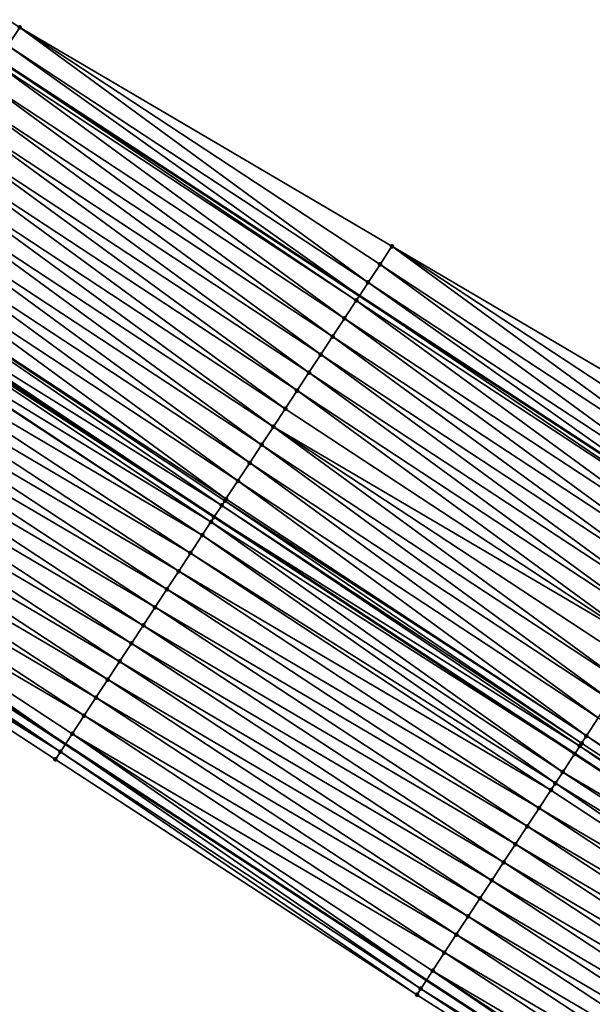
# Model space of a CAD drawing. Header units: feet. Extents: x 2017424 to 2024169, y 808042 to 818730.
# Tile 281 of 329: x 2022186 to 2022213, y 814622 to 814668. Entities that reach past the tile are written whole.
import ezdxf

# ---------------------------------------------------------------- set-up
doc = ezdxf.new("R2010")
doc.units = ezdxf.units.FT
doc.header["$MEASUREMENT"] = 0
for name, color, linetype, lineweight in [('EP_Travel Lane', 172, 'Continuous', 53), ('NB-Road Shots', 141, 'Continuous', 100), ('NB-Road X-Section', 40, 'Continuous', 13), ('STRIPING', 60, 'Continuous', 53)]:
    doc.layers.add(name, color=color, linetype=linetype, lineweight=lineweight)
doc.layers.add('I-77-MM15-17_NB-Surface-BORDER', color=7, linetype='Continuous')
doc.layers.add('I-77-MM15-17_NB-Surface-TIN', color=7, linetype='Continuous')

msp = doc.modelspace()

# ---------------------------------------------------------------- linework, layer by layer
at = {"layer": 'EP_Travel Lane'}
for points in [[(2021950.970670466, 814819.0318520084, 256.9334546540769), (2021967.732492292, 814808.1415448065, 257.5989318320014), (2021984.49761248, 814797.2278446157, 258.2768970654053), (2022001.242438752, 814786.3128627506, 258.9653765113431), (2022017.98713762, 814775.3979639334, 259.6582331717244), (2022034.73115065, 814764.4835121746, 260.374647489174), (2022051.475021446, 814753.5691531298, 261.0959491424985), (2022068.218888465, 814742.6547965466, 261.8173790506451), (2022084.962960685, 814731.7403062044, 262.5317610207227), (2022101.706705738, 814720.8260291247, 263.257380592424), (2022118.450970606, 814709.9114132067, 263.9651455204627), (2022135.195427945, 814698.9966718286, 264.6662974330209), (2022151.961600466, 814688.0564899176, 265.4188347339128), (2022168.693784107, 814677.128610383, 266.2087784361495), (2022185.426256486, 814666.2005422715, 266.9890579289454), (2022202.158210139, 814655.2728129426, 267.786702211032), (2022218.89143638, 814644.3442524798, 268.5417458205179), (2022235.625468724, 814633.4151655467, 269.2698030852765), (2022252.36064787, 814622.4853296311, 269.9594734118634), (2022269.095142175, 814611.5559409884, 270.6720673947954), (2022285.82938041, 814600.6267195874, 271.3932336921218), (2022302.562836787, 814589.6980088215, 272.1405745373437), (2022319.226621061, 814578.8345948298, 273.0149157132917), (2022335.973671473, 814567.9339997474, 273.8663470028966)], [(2021937.431189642, 814798.2192257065, 257.3584516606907), (2021954.191731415, 814787.329750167, 258.0685761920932), (2021970.924006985, 814776.4377776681, 258.7426778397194), (2021987.669697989, 814765.5221647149, 259.4003934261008), (2022004.414651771, 814754.6070323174, 260.0834322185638), (2022021.160327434, 814743.6914293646, 260.7416758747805), (2022037.905813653, 814732.7759498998, 261.4064249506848), (2022054.651611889, 814721.860267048, 262.0604581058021), (2022071.396989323, 814710.9448584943, 262.7289448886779), (2022088.143628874, 814700.0286272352, 263.3540781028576), (2022104.889447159, 814689.1129313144, 264.0074203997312), (2022121.634206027, 814678.1979259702, 264.6971567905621), (2022138.33184349, 814667.3023099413, 265.3966227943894), (2022155.066391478, 814656.3728587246, 266.1069986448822), (2022171.800732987, 814645.4435423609, 266.8242843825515), (2022188.53388766, 814634.5150011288, 267.5812997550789), (2022205.268720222, 814623.5853640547, 268.2821472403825), (2022222.004956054, 814612.654810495, 268.9360218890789), (2022238.742355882, 814601.7234967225, 269.5509273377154), (2022255.47831183, 814590.7931259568, 270.2141696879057), (2022272.211714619, 814579.8644226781, 270.9628800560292), (2022288.943159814, 814568.9369979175, 271.7771197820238), (2022305.784364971, 814557.9578870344, 272.5227920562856), (2022322.53496565, 814547.0549810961, 273.2661065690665)]]:
    msp.add_polyline3d(points, dxfattribs=at)
at = {"layer": 'I-77-MM15-17_NB-Surface-BORDER', "color": 3, "linetype": 'Continuous', "lineweight": -3}
for points in [[(2022135.70065334, 814699.76989846, 264.63947004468), (2022152.694137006, 814689.1695872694, 265.383963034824), (2022169.707259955, 814678.6693058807, 266.1714223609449), (2022186.411579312, 814667.6984243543, 266.9525099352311), (2022203.66471159, 814657.5634880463, 267.738519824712), (2022220.918352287, 814647.4282178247, 268.5074813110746), (2022237.623702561, 814636.4566592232, 269.2539980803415), (2022254.723397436, 814626.0837380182, 269.9729211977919)], [(2022237.875850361, 814600.3993979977, 269.4777966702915), (2022221.714087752, 814612.2103336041, 268.9114143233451), (2022204.824426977, 814622.9071550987, 268.2555936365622), (2022188.067383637, 814633.8025867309, 267.5487886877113), (2022171.330315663, 814644.7253466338, 266.7944979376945), (2022154.749880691, 814655.8898142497, 266.0897115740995), (2022138.183491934, 814667.0760041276, 265.3900838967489)]]:
    msp.add_polyline3d(points, dxfattribs=at)
at = {"layer": 'I-77-MM15-17_NB-Surface-TIN', "color": 128, "linetype": 'Continuous', "lineweight": -3}
for points in [[(2022185.862039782, 814666.86295635, 266.9719524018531), (2022186.411579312, 814667.6984243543, 266.9525099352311), (2022169.707259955, 814678.6693058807, 266.1714223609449)], [(2022202.565604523, 814655.8925704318, 267.7783438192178), (2022186.411579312, 814667.6984243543, 266.9525099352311), (2022185.862039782, 814666.86295635, 266.9719524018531)], [(2022202.565604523, 814655.8925704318, 267.7783438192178), (2022203.115017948, 814656.7281212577, 267.7631299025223), (2022186.411579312, 814667.6984243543, 266.9525099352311)], [(2022203.115017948, 814656.7281212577, 267.7631299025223), (2022203.66471159, 814657.5634880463, 267.738519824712), (2022186.411579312, 814667.6984243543, 266.9525099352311)], [(2022185.862039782, 814666.86295635, 266.9719524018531), (2022185.426256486, 814666.2005422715, 266.9890579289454), (2022202.158210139, 814655.2728129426, 267.786702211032)], [(2022202.565604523, 814655.8925704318, 267.7783438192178), (2022185.862039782, 814666.86295635, 266.9719524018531), (2022202.158210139, 814655.2728129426, 267.786702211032)], [(2022201.467019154, 814654.2213101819, 267.8006742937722), (2022185.312436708, 814666.0275300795, 266.9935256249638), (2022184.763221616, 814665.1918489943, 267.0020890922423)], [(2022202.016308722, 814655.0569423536, 267.7896135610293), (2022185.426256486, 814666.2005422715, 266.9890579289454), (2022185.312436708, 814666.0275300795, 266.9935256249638)], [(2022201.467019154, 814654.2213101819, 267.8006742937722), (2022202.016308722, 814655.0569423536, 267.7896135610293), (2022185.312436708, 814666.0275300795, 266.9935256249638)], [(2022202.016308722, 814655.0569423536, 267.7896135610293), (2022202.158210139, 814655.2728129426, 267.786702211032), (2022185.426256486, 814666.2005422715, 266.9890579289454)], [(2022200.917886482, 814653.3855749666, 267.8064740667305), (2022184.763221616, 814665.1918489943, 267.0020890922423), (2022184.214160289, 814664.3560669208, 267.0054965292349)], [(2022200.917886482, 814653.3855749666, 267.8064740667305), (2022201.467019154, 814654.2213101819, 267.8006742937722), (2022184.763221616, 814665.1918489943, 267.0020890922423)], [(2022200.368584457, 814652.5499509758, 267.8179525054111), (2022184.214160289, 814664.3560669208, 267.0054965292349), (2022183.664820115, 814663.5204679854, 267.0182542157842)], [(2022200.368584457, 814652.5499509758, 267.8179525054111), (2022200.917886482, 814653.3855749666, 267.8064740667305), (2022184.214160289, 814664.3560669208, 267.0054965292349)], [(2022199.819390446, 814651.7142560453, 267.8258090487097), (2022183.664820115, 814663.5204679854, 267.0182542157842), (2022183.115383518, 814662.6849323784, 267.0342451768)], [(2022199.819390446, 814651.7142560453, 267.8258090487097), (2022200.368584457, 814652.5499509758, 267.8179525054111), (2022183.664820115, 814663.5204679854, 267.0182542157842)], [(2022199.270065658, 814650.8786470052, 267.8380507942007), (2022183.115383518, 814662.6849323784, 267.0342451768), (2022182.565989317, 814661.8493689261, 267.0488144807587)], [(2022199.270065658, 814650.8786470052, 267.8380507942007), (2022199.819390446, 814651.7142560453, 267.8258090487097), (2022183.115383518, 814662.6849323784, 267.0342451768)], [(2022198.720948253, 814650.0429017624, 267.8433386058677), (2022182.565989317, 814661.8493689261, 267.0488144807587), (2022182.016860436, 814661.0136312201, 267.0544871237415)], [(2022198.720948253, 814650.0429017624, 267.8433386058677), (2022199.270065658, 814650.8786470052, 267.8380507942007), (2022182.565989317, 814661.8493689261, 267.0488144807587)], [(2022198.17201623, 814649.2070347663, 267.8424102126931), (2022182.016860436, 814661.0136312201, 267.0544871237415), (2022181.467805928, 814660.1778446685, 267.0576659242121)], [(2022198.17201623, 814649.2070347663, 267.8424102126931), (2022198.720948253, 814650.0429017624, 267.8433386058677), (2022182.016860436, 814661.0136312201, 267.0544871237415)], [(2022197.623053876, 814648.3711876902, 267.8424988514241), (2022181.467805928, 814660.1778446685, 267.0576659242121), (2022180.918702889, 814659.3420899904, 267.0624720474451)], [(2022197.623053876, 814648.3711876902, 267.8424988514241), (2022198.17201623, 814649.2070347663, 267.8424102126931), (2022181.467805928, 814660.1778446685, 267.0576659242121)], [(2022197.073980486, 814647.5354135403, 267.8463107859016), (2022180.918702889, 814659.3420899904, 267.0624720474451), (2022180.369495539, 814658.5064038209, 267.0707759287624)], [(2022197.073980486, 814647.5354135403, 267.8463107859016), (2022197.623053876, 814648.3711876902, 267.8424988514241), (2022180.918702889, 814659.3420899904, 267.0624720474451)], [(2022196.524896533, 814646.6996463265, 267.8504768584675), (2022180.369495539, 814658.5064038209, 267.0707759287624), (2022179.820174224, 814657.6707924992, 267.0829012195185)], [(2022196.524896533, 814646.6996463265, 267.8504768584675), (2022197.073980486, 814647.5354135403, 267.8463107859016), (2022180.369495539, 814658.5064038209, 267.0707759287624)], [(2022195.975582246, 814645.8640303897, 267.862366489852), (2022179.820174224, 814657.6707924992, 267.0829012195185), (2022179.270865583, 814656.835172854, 267.0946015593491)], [(2022195.975582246, 814645.8640303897, 267.862366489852), (2022196.524896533, 814646.6996463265, 267.8504768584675), (2022179.820174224, 814657.6707924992, 267.0829012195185)], [(2022219.819606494, 814645.7570629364, 268.535191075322), (2022203.66471159, 814657.5634880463, 267.738519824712), (2022203.115017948, 814656.7281212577, 267.7631299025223)], [(2022219.819606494, 814645.7570629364, 268.535191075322), (2022220.36899247, 814646.5926317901, 268.520897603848), (2022203.66471159, 814657.5634880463, 267.738519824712)], [(2022220.36899247, 814646.5926317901, 268.520897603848), (2022220.918352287, 814647.4282178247, 268.5074813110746), (2022203.66471159, 814657.5634880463, 267.738519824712)], [(2022195.777532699, 814645.5624153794, 267.8613852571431), (2022179.270865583, 814656.835172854, 267.0946015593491), (2022178.797288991, 814656.1142587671, 267.0970020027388)], [(2022195.777532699, 814645.5624153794, 267.8613852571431), (2022195.922004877, 814645.7824655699, 267.8625565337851), (2022179.270865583, 814656.835172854, 267.0946015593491)], [(2022195.922004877, 814645.7824655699, 267.8625565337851), (2022195.975582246, 814645.8640303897, 267.862366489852), (2022179.270865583, 814656.835172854, 267.0946015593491)], [(2022219.270677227, 814644.9211941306, 268.5341702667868), (2022203.115017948, 814656.7281212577, 267.7631299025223), (2022202.565604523, 814655.8925704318, 267.7783438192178)], [(2022219.270677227, 814644.9211941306, 268.5341702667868), (2022219.819606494, 814645.7570629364, 268.535191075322), (2022203.115017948, 814656.7281212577, 267.7631299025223)], [(2022195.278985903, 814644.8024991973, 267.8486714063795), (2022178.650659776, 814655.8909536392, 267.0962827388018), (2022178.198990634, 814655.2026833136, 267.0877186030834)], [(2022195.426869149, 814645.0280196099, 267.8540971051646), (2022178.721840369, 814655.9993670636, 267.0967981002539), (2022178.650659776, 814655.8909536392, 267.0962827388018)], [(2022195.278985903, 814644.8024991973, 267.8486714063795), (2022195.426869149, 814645.0280196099, 267.8540971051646), (2022178.650659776, 814655.8909536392, 267.0962827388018)], [(2022178.721840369, 814655.9993670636, 267.0967981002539), (2022195.433151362, 814645.0375934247, 267.854227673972), (2022178.728127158, 814656.0089404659, 267.0968150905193)], [(2022195.426869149, 814645.0280196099, 267.8540971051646), (2022195.433151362, 814645.0375934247, 267.854227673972), (2022178.721840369, 814655.9993670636, 267.0967981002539)], [(2022178.797288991, 814656.1142587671, 267.0970020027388), (2022178.728127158, 814656.0089404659, 267.0968150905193), (2022195.433151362, 814645.0375934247, 267.854227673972)], [(2022195.777532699, 814645.5624153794, 267.8613852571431), (2022178.797288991, 814656.1142587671, 267.0970020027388), (2022195.433151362, 814645.0375934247, 267.854227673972)], [(2022202.565604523, 814655.8925704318, 267.7783438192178), (2022202.158210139, 814655.2728129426, 267.786702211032), (2022218.89143638, 814644.3442524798, 268.5417458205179)], [(2022219.270677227, 814644.9211941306, 268.5341702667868), (2022202.565604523, 814655.8925704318, 267.7783438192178), (2022218.89143638, 814644.3442524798, 268.5417458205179)], [(2022194.878537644, 814644.191758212, 267.8330322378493), (2022178.173175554, 814655.1633245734, 267.0869097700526), (2022177.62487468, 814654.327043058, 267.0648178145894)], [(2022194.878537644, 814644.191758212, 267.8330322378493), (2022178.198990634, 814655.2026833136, 267.0877186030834), (2022178.173175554, 814655.1633245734, 267.0869097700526)], [(2022194.878537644, 814644.191758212, 267.8330322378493), (2022195.278985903, 814644.8024991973, 267.8486714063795), (2022178.198990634, 814655.2026833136, 267.0877186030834)], [(2022218.17255622, 814643.2496289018, 268.5409298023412), (2022202.016308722, 814655.0569423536, 267.7896135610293), (2022201.467019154, 814654.2213101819, 267.8006742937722)], [(2022218.721390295, 814644.0855602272, 268.5451425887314), (2022202.158210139, 814655.2728129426, 267.786702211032), (2022202.016308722, 814655.0569423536, 267.7896135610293)], [(2022218.17255622, 814643.2496289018, 268.5409298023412), (2022218.721390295, 814644.0855602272, 268.5451425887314), (2022202.016308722, 814655.0569423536, 267.7896135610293)], [(2022218.721390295, 814644.0855602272, 268.5451425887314), (2022218.89143638, 814644.3442524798, 268.5417458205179), (2022202.158210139, 814655.2728129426, 267.786702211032)], [(2022194.330027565, 814643.3556140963, 267.8179552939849), (2022177.62487468, 814654.327043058, 267.0648178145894), (2022177.076501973, 814653.49080872, 267.0451345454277)], [(2022194.330027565, 814643.3556140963, 267.8179552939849), (2022194.878537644, 814644.191758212, 267.8330322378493), (2022177.62487468, 814654.327043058, 267.0648178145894)], [(2022217.623422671, 814642.413894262, 268.5467589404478), (2022201.467019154, 814654.2213101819, 267.8006742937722), (2022200.917886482, 814653.3855749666, 267.8064740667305)], [(2022217.623422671, 814642.413894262, 268.5467589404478), (2022218.17255622, 814643.2496289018, 268.5409298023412), (2022201.467019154, 814654.2213101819, 267.8006742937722)], [(2022193.781682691, 814642.5193614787, 267.7973387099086), (2022177.076501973, 814653.49080872, 267.0451345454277), (2022176.528034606, 814652.6546365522, 267.0286254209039)], [(2022193.781682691, 814642.5193614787, 267.7973387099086), (2022194.330027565, 814643.3556140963, 267.8179552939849), (2022177.076501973, 814653.49080872, 267.0451345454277)], [(2022217.074251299, 814641.5781844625, 268.5538563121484), (2022200.917886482, 814653.3855749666, 267.8064740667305), (2022200.368584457, 814652.5499509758, 267.8179525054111)], [(2022217.074251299, 814641.5781844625, 268.5538563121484), (2022217.623422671, 814642.413894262, 268.5467589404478), (2022200.917886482, 814653.3855749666, 267.8064740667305)], [(2022193.233150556, 814641.6832318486, 267.7830013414), (2022176.528034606, 814652.6546365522, 267.0286254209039), (2022175.979657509, 814651.8184050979, 267.0090893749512)], [(2022193.233150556, 814641.6832318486, 267.7830013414), (2022193.781682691, 814642.5193614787, 267.7973387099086), (2022176.528034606, 814652.6546365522, 267.0286254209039)], [(2022216.525047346, 814640.7424960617, 268.5620462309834), (2022200.368584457, 814652.5499509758, 267.8179525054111), (2022199.819390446, 814651.7142560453, 267.8258090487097)], [(2022216.525047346, 814640.7424960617, 268.5620462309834), (2022217.074251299, 814641.5781844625, 268.5538563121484), (2022200.368584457, 814652.5499509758, 267.8179525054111)], [(2022192.684887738, 814640.8469253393, 267.759633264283), (2022175.979657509, 814651.8184050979, 267.0090893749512), (2022175.431151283, 814650.9822584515, 266.9938832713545)], [(2022192.684887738, 814640.8469253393, 267.759633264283), (2022193.233150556, 814641.6832318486, 267.7830013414), (2022175.979657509, 814651.8184050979, 267.0090893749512)], [(2022215.975762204, 814639.9068609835, 268.5729585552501), (2022199.819390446, 814651.7142560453, 267.8258090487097), (2022199.270065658, 814650.8786470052, 267.8380507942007)], [(2022215.975762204, 814639.9068609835, 268.5729585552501), (2022216.525047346, 814640.7424960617, 268.5620462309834), (2022199.819390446, 814651.7142560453, 267.8258090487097)], [(2022192.136320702, 814640.0108186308, 267.7464661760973), (2022175.431151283, 814650.9822584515, 266.9938832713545), (2022174.882851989, 814650.1459758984, 266.9717383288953)], [(2022192.136320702, 814640.0108186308, 267.7464661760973), (2022192.684887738, 814640.8469253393, 267.759633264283), (2022175.431151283, 814650.9822584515, 266.9938832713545)], [(2022215.426786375, 814639.0710227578, 268.573499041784), (2022199.270065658, 814650.8786470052, 267.8380507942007), (2022198.720948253, 814650.0429017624, 267.8433386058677)], [(2022215.426786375, 814639.0710227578, 268.573499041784), (2022215.975762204, 814639.9068609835, 268.5729585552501), (2022199.270065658, 814650.8786470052, 267.8380507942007)], [(2022191.588048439, 814639.1745183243, 267.7234148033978), (2022174.882851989, 814650.1459758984, 266.9717383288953), (2022174.334714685, 814649.3095869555, 266.9441615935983)], [(2022191.588048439, 814639.1745183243, 267.7234148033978), (2022192.136320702, 814640.0108186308, 267.7464661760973), (2022174.882851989, 814650.1459758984, 266.9717383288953)], [(2022215.426786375, 814639.0710227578, 268.573499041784), (2022198.720948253, 814650.0429017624, 267.8433386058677), (2022198.17201623, 814649.2070347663, 267.8424102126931)], [(2022191.039856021, 814638.3381655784, 267.6976860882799), (2022174.334714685, 814649.3095869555, 266.9441615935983), (2022173.786668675, 814648.4731380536, 266.9135235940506)], [(2022191.039856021, 814638.3381655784, 267.6976860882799), (2022191.588048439, 814639.1745183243, 267.7234148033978), (2022174.334714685, 814649.3095869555, 266.9441615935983)], [(2022214.329147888, 814637.3991406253, 268.56407880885), (2022198.17201623, 814649.2070347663, 267.8424102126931), (2022197.623053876, 814648.3711876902, 267.8424988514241)], [(2022214.329147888, 814637.3991406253, 268.56407880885), (2022214.878157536, 814638.2349566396, 268.5624043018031), (2022198.17201623, 814649.2070347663, 267.8424102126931)], [(2022214.878157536, 814638.2349566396, 268.5624043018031), (2022215.426786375, 814639.0710227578, 268.573499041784), (2022198.17201623, 814649.2070347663, 267.8424102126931)], [(2022190.491721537, 814637.5017747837, 267.6700147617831), (2022173.786668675, 814648.4731380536, 266.9135235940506), (2022173.238375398, 814647.6368515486, 266.8911769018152)], [(2022190.491721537, 814637.5017747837, 267.6700147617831), (2022191.039856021, 814638.3381655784, 267.6976860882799), (2022173.786668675, 814648.4731380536, 266.9135235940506)], [(2022213.780096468, 814636.5633520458, 268.5671540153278), (2022197.623053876, 814648.3711876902, 267.8424988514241), (2022197.073980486, 814647.5354135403, 267.8463107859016)], [(2022213.780096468, 814636.5633520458, 268.5671540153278), (2022214.329147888, 814637.3991406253, 268.56407880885), (2022197.623053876, 814648.3711876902, 267.8424988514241)], [(2022189.943629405, 814636.6653561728, 267.6409232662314), (2022173.238375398, 814647.6368515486, 266.8911769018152), (2022172.690105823, 814646.800549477, 266.8680354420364)], [(2022189.943629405, 814636.6653561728, 267.6409232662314), (2022190.491721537, 814637.5017747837, 267.6700147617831), (2022173.238375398, 814647.6368515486, 266.8911769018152)], [(2022213.231015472, 814635.7275828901, 268.5712209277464), (2022197.073980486, 814647.5354135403, 267.8463107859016), (2022196.524896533, 814646.6996463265, 267.8504768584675)], [(2022213.231015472, 814635.7275828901, 268.5712209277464), (2022213.780096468, 814636.5633520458, 268.5671540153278), (2022197.073980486, 814647.5354135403, 267.8463107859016)], [(2022189.395209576, 814635.829152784, 267.6228200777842), (2022172.690105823, 814646.800549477, 266.8680354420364), (2022172.141883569, 814645.9642163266, 266.8433072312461)], [(2022189.395209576, 814635.829152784, 267.6228200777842), (2022189.943629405, 814636.6653561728, 267.6409232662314), (2022172.690105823, 814646.800549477, 266.8680354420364)], [(2022212.68191171, 814634.8918286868, 268.5760512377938), (2022196.524896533, 814646.6996463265, 267.8504768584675), (2022195.975582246, 814645.8640303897, 267.862366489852)], [(2022212.68191171, 814634.8918286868, 268.5760512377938), (2022213.231015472, 814635.7275828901, 268.5712209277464), (2022196.524896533, 814646.6996463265, 267.8504768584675)], [(2022172.141883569, 814645.9642163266, 266.8433072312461), (2022171.800732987, 814645.4435423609, 266.8242843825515), (2022188.53388766, 814634.5150011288, 267.5812997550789)], [(2022188.846976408, 814634.992826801, 267.5984577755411), (2022172.141883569, 814645.9642163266, 266.8433072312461), (2022188.53388766, 814634.5150011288, 267.5812997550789)], [(2022188.846976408, 814634.992826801, 267.5984577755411), (2022189.395209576, 814635.829152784, 267.6228200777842), (2022172.141883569, 814645.9642163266, 266.8433072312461)], [(2022212.456374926, 814634.5484566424, 268.5765342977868), (2022195.922004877, 814645.7824655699, 267.8625565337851), (2022195.777532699, 814645.5624153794, 267.8613852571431)], [(2022212.68191171, 814634.8918286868, 268.5760512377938), (2022195.975582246, 814645.8640303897, 267.862366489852), (2022195.922004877, 814645.7824655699, 267.8625565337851)], [(2022212.456374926, 814634.5484566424, 268.5765342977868), (2022212.68191171, 814634.8918286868, 268.5760512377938), (2022195.922004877, 814645.7824655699, 267.8625565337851)], [(2022188.298912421, 814634.156389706, 267.568422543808), (2022171.800732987, 814645.4435423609, 266.8242843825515), (2022171.593835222, 814645.1277689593, 266.8127475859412)], [(2022188.298912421, 814634.156389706, 267.568422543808), (2022188.53388766, 814634.5150011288, 267.5812997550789), (2022171.800732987, 814645.4435423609, 266.8242843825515)], [(2022212.372119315, 814634.4201189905, 268.5757706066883), (2022195.777532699, 814645.5624153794, 267.8613852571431), (2022195.433151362, 814645.0375934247, 267.854227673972)], [(2022212.372119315, 814634.4201189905, 268.5757706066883), (2022212.456374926, 814634.5484566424, 268.5765342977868), (2022195.777532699, 814645.5624153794, 267.8613852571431)], [(2022188.298912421, 814634.156389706, 267.568422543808), (2022171.593835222, 814645.1277689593, 266.8127475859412), (2022171.330315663, 814644.7253466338, 266.7944979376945)], [(2022211.584589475, 814633.2197388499, 268.5560264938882), (2022195.278985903, 814644.8024991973, 267.8486714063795), (2022194.878537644, 814644.191758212, 267.8330322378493)], [(2022212.133110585, 814634.0558757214, 268.5707335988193), (2022195.426869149, 814645.0280196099, 267.8540971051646), (2022195.278985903, 814644.8024991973, 267.8486714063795)], [(2022211.584589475, 814633.2197388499, 268.5560264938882), (2022212.133110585, 814634.0558757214, 268.5707335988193), (2022195.278985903, 814644.8024991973, 267.8486714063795)], [(2022195.426869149, 814645.0280196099, 267.8540971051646), (2022212.139391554, 814634.0654477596, 268.5708659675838), (2022195.433151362, 814645.0375934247, 267.854227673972)], [(2022212.133110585, 814634.0558757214, 268.5707335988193), (2022212.139391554, 814634.0654477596, 268.5708659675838), (2022195.426869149, 814645.0280196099, 267.8540971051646)], [(2022212.372119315, 814634.4201189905, 268.5757706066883), (2022195.433151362, 814645.0375934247, 267.854227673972), (2022212.139391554, 814634.0654477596, 268.5708659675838)], [(2022188.067383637, 814633.8025867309, 267.5487886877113), (2022188.298912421, 814634.156389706, 267.568422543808), (2022171.330315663, 814644.7253466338, 266.7944979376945)], [(2022211.241713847, 814632.697062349, 268.5466049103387), (2022194.878537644, 814644.191758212, 267.8330322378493), (2022194.330027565, 814643.3556140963, 267.8179552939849)], [(2022211.241713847, 814632.697062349, 268.5466049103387), (2022211.584589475, 814633.2197388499, 268.5560264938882), (2022194.878537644, 814644.191758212, 267.8330322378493)], [(2022211.036303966, 814632.3834472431, 268.5334192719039), (2022194.330027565, 814643.3556140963, 267.8179552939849), (2022193.781682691, 814642.5193614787, 267.7973387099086)], [(2022211.036303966, 814632.3834472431, 268.5334192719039), (2022211.241713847, 814632.697062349, 268.5466049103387), (2022194.330027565, 814643.3556140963, 267.8179552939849)], [(2022210.48803748, 814631.5471431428, 268.510174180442), (2022193.781682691, 814642.5193614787, 267.7973387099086), (2022193.233150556, 814641.6832318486, 267.7830013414)], [(2022210.48803748, 814631.5471431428, 268.510174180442), (2022211.036303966, 814632.3834472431, 268.5334192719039), (2022193.781682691, 814642.5193614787, 267.7973387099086)], [(2022209.93967544, 814630.7109018, 268.4901332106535), (2022193.233150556, 814641.6832318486, 267.7830013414), (2022192.684887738, 814640.8469253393, 267.759633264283)], [(2022209.93967544, 814630.7109018, 268.4901332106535), (2022210.48803748, 814631.5471431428, 268.510174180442), (2022193.233150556, 814641.6832318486, 267.7830013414)], [(2022209.391182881, 814629.874746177, 268.4744687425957), (2022192.684887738, 814640.8469253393, 267.759633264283), (2022192.136320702, 814640.0108186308, 267.7464661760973)], [(2022209.391182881, 814629.874746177, 268.4744687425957), (2022209.93967544, 814630.7109018, 268.4901332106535), (2022192.684887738, 814640.8469253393, 267.759633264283)], [(2022208.842753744, 814629.0385489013, 268.4566776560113), (2022192.136320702, 814640.0108186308, 267.7464661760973), (2022191.588048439, 814639.1745183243, 267.7234148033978)], [(2022208.842753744, 814629.0385489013, 268.4566776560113), (2022209.391182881, 814629.874746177, 268.4744687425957), (2022192.136320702, 814640.0108186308, 267.7464661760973)], [(2022208.294525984, 814628.2022193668, 268.4321340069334), (2022191.588048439, 814639.1745183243, 267.7234148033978), (2022191.039856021, 814638.3381655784, 267.6976860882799)], [(2022208.294525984, 814628.2022193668, 268.4321340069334), (2022208.842753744, 814629.0385489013, 268.4566776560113), (2022191.588048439, 814639.1745183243, 267.7234148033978)], [(2022207.746485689, 814627.3657667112, 268.401304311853), (2022191.039856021, 814638.3381655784, 267.6976860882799), (2022190.491721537, 814637.5017747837, 267.6700147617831)], [(2022207.746485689, 814627.3657667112, 268.401304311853), (2022208.294525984, 814628.2022193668, 268.4321340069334), (2022191.039856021, 814638.3381655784, 267.6976860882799)], [(2022207.198281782, 814626.5294215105, 268.3759607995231), (2022190.491721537, 814637.5017747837, 267.6700147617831), (2022189.943629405, 814636.6653561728, 267.6409232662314)], [(2022207.198281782, 814626.5294215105, 268.3759607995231), (2022207.746485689, 814627.3657667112, 268.401304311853), (2022190.491721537, 814637.5017747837, 267.6700147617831)], [(2022206.65019091, 814625.6930020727, 268.3468270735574), (2022189.943629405, 814636.6653561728, 267.6409232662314), (2022189.395209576, 814635.829152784, 267.6228200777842)], [(2022206.65019091, 814625.6930020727, 268.3468270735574), (2022207.198281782, 814626.5294215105, 268.3759607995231), (2022189.943629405, 814636.6653561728, 267.6409232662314)], [(2022206.101940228, 814624.8566875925, 268.3230520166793), (2022189.395209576, 814635.829152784, 267.6228200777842), (2022188.846976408, 814634.992826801, 267.5984577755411)], [(2022206.101940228, 814624.8566875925, 268.3230520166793), (2022206.65019091, 814625.6930020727, 268.3468270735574), (2022189.395209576, 814635.829152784, 267.6228200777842)], [(2022229.389964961, 814623.9184948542, 269.2319344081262), (2022213.231015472, 814635.7275828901, 268.5712209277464), (2022212.68191171, 814634.8918286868, 268.5760512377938)], [(2022188.846976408, 814634.992826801, 267.5984577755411), (2022188.53388766, 814634.5150011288, 267.5812997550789), (2022205.268720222, 814623.5853640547, 268.2821472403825)], [(2022205.55370834, 814624.0203607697, 268.2986468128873), (2022188.846976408, 814634.992826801, 267.5984577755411), (2022205.268720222, 814623.5853640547, 268.2821472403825)], [(2022205.55370834, 814624.0203607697, 268.2986468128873), (2022206.101940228, 814624.8566875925, 268.3230520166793), (2022188.846976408, 814634.992826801, 267.5984577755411)], [(2022229.165872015, 814623.57725497, 269.2313984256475), (2022212.68191171, 814634.8918286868, 268.5760512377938), (2022212.456374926, 814634.5484566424, 268.5765342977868)], [(2022229.165872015, 814623.57725497, 269.2313984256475), (2022229.389964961, 814623.9184948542, 269.2319344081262), (2022212.68191171, 814634.8918286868, 268.5760512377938)], [(2022205.005694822, 814623.1838905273, 268.2669192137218), (2022188.53388766, 814634.5150011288, 267.5812997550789), (2022188.298912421, 814634.156389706, 267.568422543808)], [(2022205.005694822, 814623.1838905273, 268.2669192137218), (2022205.268720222, 814623.5853640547, 268.2821472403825), (2022188.53388766, 814634.5150011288, 267.5812997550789)], [(2022212.372119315, 814634.4201189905, 268.5757706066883), (2022212.139391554, 814634.0654477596, 268.5708659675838), (2022228.847626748, 814623.0919918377, 269.2206084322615)], [(2022229.165872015, 814623.57725497, 269.2313984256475), (2022212.456374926, 814634.5484566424, 268.5765342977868), (2022212.372119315, 814634.4201189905, 268.5757706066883)], [(2022229.165872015, 814623.57725497, 269.2313984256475), (2022212.372119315, 814634.4201189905, 268.5757706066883), (2022228.847626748, 814623.0919918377, 269.2206084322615)], [(2022204.824426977, 814622.9071550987, 268.2555936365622), (2022188.298912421, 814634.156389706, 267.568422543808), (2022188.067383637, 814633.8025867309, 267.5487886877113)], [(2022204.824426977, 814622.9071550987, 268.2555936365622), (2022205.005694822, 814623.1838905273, 268.2669192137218), (2022188.298912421, 814634.156389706, 267.568422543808)], [(2022228.841349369, 814623.0824200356, 269.2203955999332), (2022212.133110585, 814634.0558757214, 268.5707335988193), (2022211.584589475, 814633.2197388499, 268.5560264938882)], [(2022212.133110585, 814634.0558757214, 268.5707335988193), (2022228.847626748, 814623.0919918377, 269.2206084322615), (2022212.139391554, 814634.0654477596, 268.5708659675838)], [(2022228.841349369, 814623.0824200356, 269.2203955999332), (2022228.847626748, 814623.0919918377, 269.2206084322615), (2022212.133110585, 814634.0558757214, 268.5707335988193)], [(2022228.292830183, 814622.2462819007, 269.205624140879), (2022211.584589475, 814633.2197388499, 268.5560264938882), (2022211.241713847, 814632.697062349, 268.5466049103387)], [(2022228.292830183, 814622.2462819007, 269.205624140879), (2022228.841349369, 814623.0824200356, 269.2203955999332), (2022211.584589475, 814633.2197388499, 268.5560264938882)], [(2022227.744719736, 814621.4098753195, 269.177146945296), (2022211.241713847, 814632.697062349, 268.5466049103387), (2022211.036303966, 814632.3834472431, 268.5334192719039)], [(2022227.744719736, 814621.4098753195, 269.177146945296), (2022228.292830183, 814622.2462819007, 269.205624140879), (2022211.241713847, 814632.697062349, 268.5466049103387)], [(2022227.744719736, 814621.4098753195, 269.177146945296), (2022211.036303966, 814632.3834472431, 268.5334192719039), (2022210.48803748, 814631.5471431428, 268.510174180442)], [(2022227.196428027, 814620.5735877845, 269.1547477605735), (2022210.48803748, 814631.5471431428, 268.510174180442), (2022209.93967544, 814630.7109018, 268.4901332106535)], [(2022227.196428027, 814620.5735877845, 269.1547477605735), (2022227.744719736, 814621.4098753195, 269.177146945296), (2022210.48803748, 814631.5471431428, 268.510174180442)], [(2022226.648002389, 814619.73738821, 269.1368394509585), (2022209.93967544, 814630.7109018, 268.4901332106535), (2022209.391182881, 814629.874746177, 268.4744687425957)], [(2022226.648002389, 814619.73738821, 269.1368394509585), (2022227.196428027, 814620.5735877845, 269.1547477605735), (2022209.93967544, 814630.7109018, 268.4901332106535)], [(2022226.099561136, 814618.9011988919, 269.1194547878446), (2022209.391182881, 814629.874746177, 268.4744687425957), (2022208.842753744, 814629.0385489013, 268.4566776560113)], [(2022226.099561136, 814618.9011988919, 269.1194547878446), (2022226.648002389, 814619.73738821, 269.1368394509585), (2022209.391182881, 814629.874746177, 268.4744687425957)], [(2022225.551065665, 814618.0650451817, 269.1038881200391), (2022208.842753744, 814629.0385489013, 268.4566776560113), (2022208.294525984, 814628.2022193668, 268.4321340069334)], [(2022225.551065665, 814618.0650451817, 269.1038881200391), (2022226.099561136, 814618.9011988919, 269.1194547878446), (2022208.842753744, 814629.0385489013, 268.4566776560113)], [(2022225.002781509, 814617.2287526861, 269.0812356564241), (2022208.294525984, 814628.2022193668, 268.4321340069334), (2022207.746485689, 814627.3657667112, 268.401304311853)], [(2022225.002781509, 814617.2287526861, 269.0812356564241), (2022225.551065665, 814618.0650451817, 269.1038881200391), (2022208.294525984, 814628.2022193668, 268.4321340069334)], [(2022224.454792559, 814616.3922663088, 269.0486844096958), (2022207.746485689, 814627.3657667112, 268.401304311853), (2022207.198281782, 814626.5294215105, 268.3759607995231)], [(2022224.454792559, 814616.3922663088, 269.0486844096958), (2022225.002781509, 814617.2287526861, 269.0812356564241), (2022207.746485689, 814627.3657667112, 268.401304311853)], [(2022223.906685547, 814615.5558574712, 269.0200920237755), (2022207.198281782, 814626.5294215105, 268.3759607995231), (2022206.65019091, 814625.6930020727, 268.3468270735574)], [(2022223.906685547, 814615.5558574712, 269.0200920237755), (2022224.454792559, 814616.3922663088, 269.0486844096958), (2022207.198281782, 814626.5294215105, 268.3759607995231)], [(2022223.35843269, 814614.7195444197, 268.9963900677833), (2022206.65019091, 814625.6930020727, 268.3468270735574), (2022206.101940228, 814624.8566875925, 268.3230520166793)], [(2022223.35843269, 814614.7195444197, 268.9963900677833), (2022223.906685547, 814615.5558574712, 269.0200920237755), (2022206.65019091, 814625.6930020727, 268.3468270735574)], [(2022222.810061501, 814613.8833090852, 268.9766560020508), (2022206.101940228, 814624.8566875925, 268.3230520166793), (2022205.55370834, 814624.0203607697, 268.2986468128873)], [(2022222.810061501, 814613.8833090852, 268.9766560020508), (2022223.35843269, 814614.7195444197, 268.9963900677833), (2022206.101940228, 814624.8566875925, 268.3230520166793)], [(2022222.079111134, 814612.7681271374, 268.9422954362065), (2022205.55370834, 814624.0203607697, 268.2986468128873), (2022205.268720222, 814623.5853640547, 268.2821472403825)], [(2022222.079111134, 814612.7681271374, 268.9422954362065), (2022222.261826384, 814613.0469843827, 268.9523591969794), (2022205.55370834, 814624.0203607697, 268.2986468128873)], [(2022222.261826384, 814613.0469843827, 268.9523591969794), (2022222.810061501, 814613.8833090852, 268.9766560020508), (2022205.55370834, 814624.0203607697, 268.2986468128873)], [(2022205.005694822, 814623.1838905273, 268.2669192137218), (2022222.004956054, 814612.654810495, 268.9360218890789), (2022205.268720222, 814623.5853640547, 268.2821472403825)], [(2022222.079111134, 814612.7681271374, 268.9422954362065), (2022205.268720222, 814623.5853640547, 268.2821472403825), (2022222.004956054, 814612.654810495, 268.9360218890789)], [(2022221.714087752, 814612.2103336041, 268.9114143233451), (2022205.005694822, 814623.1838905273, 268.2669192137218), (2022204.824426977, 814622.9071550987, 268.2555936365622)], [(2022221.714087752, 814612.2103336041, 268.9114143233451), (2022222.004956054, 814612.654810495, 268.9360218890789), (2022205.005694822, 814623.1838905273, 268.2669192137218)]]:
    msp.add_3dface(points, dxfattribs=at)
at = {"layer": 'NB-Road Shots', "lineweight": 100}
for p in [(2022186.411579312, 814667.6984243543, 266.9525099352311), (2022203.66471159, 814657.5634880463, 267.738519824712), (2022203.115017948, 814656.7281212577, 267.7631299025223), (2022202.565604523, 814655.8925704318, 267.7783438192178), (2022202.016308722, 814655.0569423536, 267.7896135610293), (2022201.467019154, 814654.2213101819, 267.8006742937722), (2022200.917886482, 814653.3855749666, 267.8064740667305), (2022200.368584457, 814652.5499509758, 267.8179525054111), (2022199.819390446, 814651.7142560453, 267.8258090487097), (2022199.270065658, 814650.8786470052, 267.8380507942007), (2022198.720948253, 814650.0429017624, 267.8433386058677), (2022198.17201623, 814649.2070347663, 267.8424102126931), (2022197.623053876, 814648.3711876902, 267.8424988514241), (2022197.073980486, 814647.5354135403, 267.8463107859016), (2022196.524896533, 814646.6996463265, 267.8504768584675), (2022195.922004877, 814645.7824655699, 267.8625565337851), (2022195.975582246, 814645.8640303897, 267.862366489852), (2022195.777532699, 814645.5624153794, 267.8613852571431), (2022195.278985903, 814644.8024991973, 267.8486714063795), (2022195.426869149, 814645.0280196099, 267.8540971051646), (2022194.878537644, 814644.191758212, 267.8330322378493), (2022194.330027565, 814643.3556140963, 267.8179552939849), (2022193.781682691, 814642.5193614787, 267.7973387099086), (2022193.233150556, 814641.6832318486, 267.7830013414), (2022192.684887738, 814640.8469253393, 267.759633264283), (2022192.136320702, 814640.0108186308, 267.7464661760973), (2022191.588048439, 814639.1745183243, 267.7234148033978), (2022191.039856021, 814638.3381655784, 267.6976860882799), (2022190.491721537, 814637.5017747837, 267.6700147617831), (2022189.943629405, 814636.6653561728, 267.6409232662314), (2022189.395209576, 814635.829152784, 267.6228200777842), (2022188.846976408, 814634.992826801, 267.5984577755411), (2022212.68191171, 814634.8918286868, 268.5760512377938), (2022212.372119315, 814634.4201189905, 268.5757706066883), (2022212.456374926, 814634.5484566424, 268.5765342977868), (2022188.298912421, 814634.156389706, 267.568422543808), (2022212.133110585, 814634.0558757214, 268.5707335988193), (2022188.067383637, 814633.8025867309, 267.5487886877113), (2022211.584589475, 814633.2197388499, 268.5560264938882), (2022211.241713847, 814632.697062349, 268.5466049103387), (2022211.036303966, 814632.3834472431, 268.5334192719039), (2022210.48803748, 814631.5471431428, 268.510174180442), (2022209.93967544, 814630.7109018, 268.4901332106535), (2022209.391182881, 814629.874746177, 268.4744687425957), (2022208.842753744, 814629.0385489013, 268.4566776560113), (2022208.294525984, 814628.2022193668, 268.4321340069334), (2022207.746485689, 814627.3657667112, 268.401304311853), (2022207.198281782, 814626.5294215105, 268.3759607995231), (2022206.65019091, 814625.6930020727, 268.3468270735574), (2022206.101940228, 814624.8566875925, 268.3230520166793), (2022205.55370834, 814624.0203607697, 268.2986468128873), (2022204.824426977, 814622.9071550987, 268.2555936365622), (2022205.005694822, 814623.1838905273, 268.2669192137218)]:
    msp.add_point(p, dxfattribs=at)
at = {"layer": 'NB-Road X-Section', "extrusion": (0.8353173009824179, -0.5486106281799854, 0.03565649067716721), "elevation": 1242241.456202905, "flags": 128}
msp.add_lwpolyline([(1791037.892361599, -44055.0327601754), (1791036.892361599, -44055.01330533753), (1791035.892361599, -44054.99171838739), (1791034.892361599, -44054.98314947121), (1791033.892361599, -44054.97973986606), (1791032.892361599, -44054.9669740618), (1791031.892361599, -44054.95097292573), (1791030.892361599, -44054.93639435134), (1791029.892361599, -44054.93071809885), (1791028.892361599, -44054.92753727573), (1791027.892361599, -44054.92272809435), (1791026.892361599, -44054.91441892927), (1791025.892361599, -44054.90228592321), (1791024.892361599, -44054.89057813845), (1791024.029811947, -44054.88817616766), (1791023.892361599, -44054.8883801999), (1791023.762669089, -44054.88889588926), (1791022.939430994, -44054.89746547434), (1791022.892361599, -44054.89827482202), (1791021.892361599, -44054.92038083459), (1791020.892361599, -44054.94007662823), (1791019.892361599, -44054.95659625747), (1791018.892361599, -44054.9761447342), (1791017.892361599, -44054.99136051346), (1791016.892361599, -44055.01351954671), (1791015.892361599, -44055.04111382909), (1791014.892361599, -44055.07177132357), (1791013.892361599, -44055.09413223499), (1791012.892361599, -44055.11728841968), (1791011.892361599, -44055.14203236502), (1791010.892361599, -44055.1726114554), (1791010.411335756, -44055.19087271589)], dxfattribs=at)
at = {"layer": 'NB-Road X-Section', "extrusion": (0.8353173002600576, -0.5486106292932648, 0.03565649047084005), "elevation": 1242261.453835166, "flags": 128}
msp.add_lwpolyline([(1791038.894012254, -44054.95949244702), (1791037.894012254, -44054.93486670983), (1791036.894012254, -44054.91964311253), (1791035.894012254, -44054.90836619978), (1791034.894012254, -44054.8972984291), (1791033.894012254, -44054.89149496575), (1791032.894012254, -44054.88000922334), (1791031.894012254, -44054.87214768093), (1791030.894012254, -44054.85989814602), (1791029.894012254, -44054.85460696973), (1791028.894012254, -44054.85553595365), (1791027.894012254, -44054.8554472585), (1791026.894012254, -44054.8516328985), (1791025.894012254, -44054.84746417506), (1791024.894012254, -44054.83556697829), (1791024.796424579, -44054.83537681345), (1791024.533186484, -44054.83654883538), (1791023.894012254, -44054.8438416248), (1791023.624329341, -44054.84927077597), (1791022.894012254, -44054.86491989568), (1791021.894012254, -44054.88000643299), (1791020.894012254, -44054.9006361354), (1791019.894012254, -44054.91498262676), (1791018.894012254, -44054.93836557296), (1791017.894012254, -44054.95154103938), (1791016.894012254, -44054.97460707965), (1791015.894012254, -44055.00035216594), (1791014.894012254, -44055.02804109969), (1791013.894012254, -44055.05715110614), (1791012.894012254, -44055.07526581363), (1791011.894012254, -44055.09964361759), (1791010.894012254, -44055.12969796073), (1791010.471186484, -44055.14934430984)], dxfattribs=at)
at = {"layer": 'NB-Road X-Section', "extrusion": (0.8353172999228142, -0.5486106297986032, 0.0356564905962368), "elevation": 1242281.452741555, "flags": 128}
msp.add_lwpolyline([(1791039.894767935, -44054.90374229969), (1791038.894767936, -44054.89031747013), (1791037.894767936, -44054.87601490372), (1791036.894767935, -44054.87703636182), (1791035.894767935, -44054.86605705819), (1791034.894767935, -44054.87027252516), (1791033.894767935, -44054.86443967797), (1791032.894767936, -44054.85733779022), (1791031.894767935, -44054.84914266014), (1791030.894767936, -44054.83822339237), (1791029.894767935, -44054.83768256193), (1791028.894767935, -44054.84878436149), (1791027.894767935, -44054.84710878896), (1791026.894767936, -44054.84403162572), (1791025.894767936, -44054.83996212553), (1791024.894767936, -44054.83512874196), (1791024.483950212, -44054.83464537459), (1791024.330426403, -44054.83540955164), (1791023.894767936, -44054.84044976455), (1791022.894767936, -44054.85516622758), (1791022.269664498, -44054.86459380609), (1791021.894767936, -44054.87778783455), (1791020.894767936, -44054.90104771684), (1791019.894767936, -44054.92110143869), (1791018.894767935, -44054.93677587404), (1791017.894767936, -44054.95457828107), (1791016.894767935, -44054.97913754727), (1791015.894767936, -44055.00998685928), (1791014.894767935, -44055.03534649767), (1791013.894767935, -44055.06449876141), (1791012.894767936, -44055.08828894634), (1791011.894767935, -44055.11270967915), (1791010.894767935, -44055.14445746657), (1791010.563950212, -44055.15579025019)], dxfattribs=at)
at = {"layer": 'STRIPING'}
msp.add_polyline3d([(2021944.398523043, 814808.932801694, 257.1959514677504), (2021961.159329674, 814798.0431540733, 257.8968384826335), (2021977.907872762, 814787.1392797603, 258.5758899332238), (2021994.652468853, 814776.2224826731, 259.2413895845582), (2022011.397376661, 814765.3054823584, 259.8961807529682), (2022028.141195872, 814754.3891917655, 260.588368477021), (2022044.884495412, 814743.4732399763, 261.2984080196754), (2022061.628907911, 814732.5565625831, 261.9702146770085), (2022078.373141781, 814721.6400016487, 262.6481575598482), (2022095.116323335, 814710.7241267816, 263.3622505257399), (2022111.858849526, 814699.8086791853, 264.0988567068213), (2022128.602033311, 814688.8928028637, 264.8128730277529), (2022145.319231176, 814677.9508776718, 265.5433466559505), (2022162.023931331, 814666.9797434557, 266.3116255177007), (2022178.728127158, 814656.0089404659, 267.0968150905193), (2022195.433151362, 814645.0375934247, 267.854227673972), (2022212.139391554, 814634.0654477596, 268.5708659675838), (2022228.847626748, 814623.0919918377, 269.2206084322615), (2022245.556837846, 814612.1178949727, 269.8376265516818), (2022262.265074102, 814601.144438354, 270.4873332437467), (2022278.970785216, 814590.172640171, 271.2217125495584), (2022295.677437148, 814579.2002240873, 271.9245442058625), (2022312.44166627, 814568.2963744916, 272.7562897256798), (2022329.235377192, 814557.4646543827, 273.5597390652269)], dxfattribs=at)

doc.saveas('drawing.dxf')
